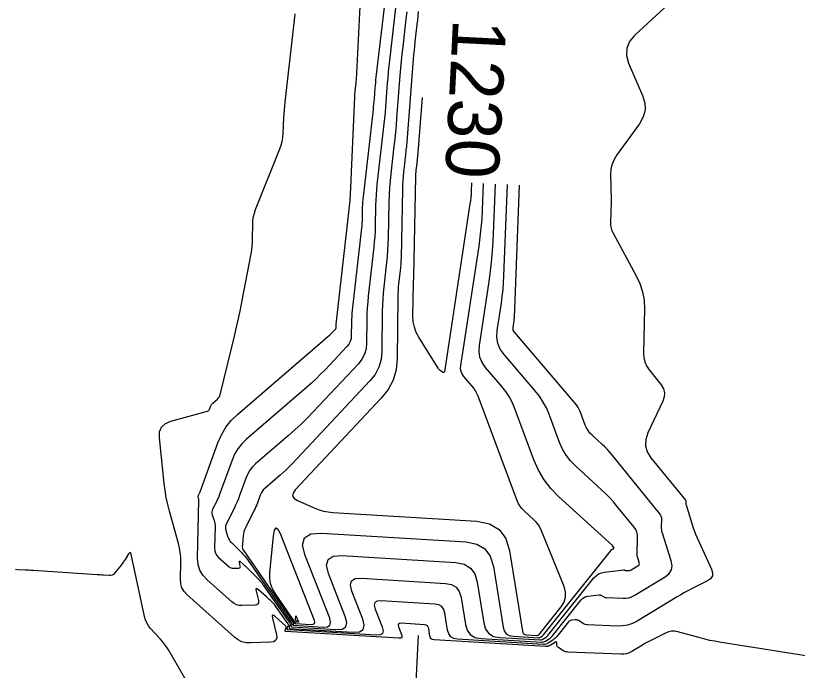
# Model space of a CAD drawing. Extents: x 658976 to 668721, y 639543 to 647196.
# Drawn here: x 663136.2 to 663224, y 642437.8 to 642511.3 of the extents above; entities that cross this region are included whole.
import ezdxf

# ---------------------------------------------------------------- set-up
doc = ezdxf.new("R2010")
doc.units = 0
for name, color, linetype in [('Ex_Contour Labels', 7, 'Continuous'), ('Ex_Major Contours', 7, 'Continuous'), ('Ex_Minor Contours', 7, 'Continuous'), ('R_Water', 7, 'Continuous')]:
    doc.layers.add(name, color=color, linetype=linetype)

msp = doc.modelspace()

# ---------------------------------------------------------------- linework, layer by layer
at = {"layer": 'Ex_Major Contours'}
for points in [[(663219.471, 642521.795), (663205.721, 642509.061), (663205.149, 642508.376), (663204.849, 642507.632), (663204.822, 642506.832), (663205.067, 642505.973), (663206.631, 642502.34), (663206.882, 642501.507), (663206.906, 642500.699), (663206.705, 642499.917), (663206.277, 642499.159), (663203.73, 642495.65), (663203.425, 642495.155), (663203.211, 642494.632), (663203.085, 642494.081), (663203.049, 642493.502), (663203.09, 642490.574), (663203.092, 642490.257), (663203.091, 642489.94), (663203.086, 642489.624), (663203.077, 642489.307), (663203.034, 642488.041), (663203.043, 642487.729), (663203.094, 642487.427), (663203.185, 642487.135), (663203.316, 642486.852), (663205.921, 642482.094), (663206.337, 642481.204), (663206.629, 642480.284), (663206.796, 642479.333), (663206.837, 642478.352), (663206.736, 642473.448), (663206.768, 642472.924), (663206.886, 642472.428), (663207.09, 642471.962), (663207.38, 642471.524), (663208.71, 642469.829), (663208.973, 642469.397), (663209.094, 642468.95), (663209.075, 642468.486), (663208.915, 642468.007), (663207.234, 642464.454), (663206.987, 642463.713), (663206.961, 642462.998), (663207.156, 642462.31), (663207.572, 642461.649), (663211.439, 642456.884), (663211.464, 642456.846), (663211.482, 642456.806), (663211.492, 642456.763), (663211.494, 642456.718), (663211.488, 642456.532), (663211.488, 642456.486), (663211.492, 642456.44), (663211.5, 642456.395), (663211.513, 642456.35), (663212.293, 642453.912), (663212.435, 642453.493), (663212.588, 642453.079), (663212.755, 642452.67), (663212.934, 642452.266), (663214.377, 642449.139), (663214.5, 642448.729), (663214.465, 642448.374), (663214.272, 642448.073), (663213.921, 642447.828), (663212.2, 642446.956), (663211.772, 642446.734), (663211.349, 642446.505), (663210.929, 642446.268), (663210.514, 642446.023), (663206.008, 642443.313), (663205.484, 642443.046), (663204.938, 642442.862), (663204.371, 642442.762), (663203.783, 642442.745), (663200.461, 642442.884), (663200.327, 642442.898), (663200.199, 642442.928), (663200.075, 642442.976), (663199.957, 642443.04), (663199.44, 642443.366), (663199.35, 642443.412), (663199.257, 642443.442), (663199.159, 642443.455), (663199.058, 642443.451), (663198.645, 642443.401), (663198.547, 642443.38), (663198.458, 642443.341), (663198.379, 642443.286), (663198.309, 642443.213), (663197.005, 642441.584), (663196.905, 642441.468), (663196.795, 642441.361), (663196.678, 642441.264), (663196.552, 642441.176), (663196.031, 642440.843), (663195.897, 642440.772), (663195.758, 642440.723), (663195.613, 642440.698), (663195.462, 642440.696), (663185.871, 642441.269), (663185.436, 642441.354), (663185.104, 642441.552), (663184.874, 642441.863), (663184.746, 642442.287), (663184.438, 642444.206), (663184.31, 642444.629), (663184.08, 642444.94), (663183.748, 642445.139), (663183.314, 642445.225), (663177.3, 642445.596), (663176.855, 642445.563), (663176.593, 642445.396), (663176.514, 642445.096), (663176.618, 642444.662), (663177.399, 642442.662), (663177.503, 642442.228), (663177.424, 642441.928), (663177.162, 642441.76), (663176.718, 642441.726), (663166.844, 642442.317), (663166.779, 642442.33), (663166.741, 642442.36), (663166.729, 642442.408), (663166.743, 642442.472), (663166.85, 642442.762), (663166.868, 642442.834), (663166.869, 642442.903), (663166.851, 642442.97), (663166.816, 642443.035), (663165.553, 642444.854), (663165.473, 642444.965), (663165.387, 642445.071), (663165.297, 642445.172), (663165.202, 642445.27), (663164.811, 642445.652), (663164.713, 642445.747), (663164.613, 642445.841), (663164.513, 642445.933), (663164.412, 642446.025), (663163.507, 642446.833), (663163.352, 642446.947), (663163.258, 642446.96), (663163.225, 642446.871), (663163.253, 642446.681), (663163.505, 642445.625), (663163.526, 642445.4), (663163.466, 642445.236), (663163.324, 642445.134), (663163.101, 642445.094), (663161.657, 642445.044), (663161.339, 642445.062), (663161.042, 642445.137), (663160.766, 642445.27), (663160.511, 642445.46), (663157.736, 642447.944), (663157.262, 642448.462), (663156.928, 642449.04), (663156.734, 642449.679), (663156.679, 642450.378), (663156.816, 642456.897), (663156.815, 642456.939), (663156.811, 642456.981), (663156.803, 642457.022), (663156.791, 642457.062), (663156.738, 642457.224), (663156.729, 642457.264), (663156.728, 642457.303), (663156.734, 642457.342), (663156.749, 642457.38), (663156.863, 642457.609), (663156.887, 642457.66), (663156.91, 642457.711), (663156.931, 642457.764), (663156.952, 642457.817), (663158.956, 642463.338), (663159.348, 642464.24), (663159.845, 642465.071), (663160.445, 642465.829), (663161.149, 642466.517), (663171.537, 642475.467), (663171.61, 642475.531), (663171.681, 642475.598), (663171.751, 642475.666), (663171.819, 642475.737), (663172.153, 642476.093), (663172.183, 642476.131), (663172.204, 642476.171), (663172.216, 642476.215), (663172.221, 642476.262), (663172.223, 642476.456), (663172.224, 642476.504), (663172.227, 642476.553), (663172.23, 642476.601), (663172.235, 642476.65), (663173.68, 642489.529), (663173.681, 642489.537), (663173.681, 642489.545), (663173.682, 642489.566), (663173.682, 642489.574), (663173.683, 642489.578), (663173.791, 642490.521), (663173.807, 642490.679), (663173.821, 642490.838), (663173.833, 642490.997), (663173.841, 642491.157), (663174.326, 642502.161), (663174.334, 642502.323), (663174.345, 642502.484), (663174.359, 642502.645), (663174.376, 642502.806), (663174.449, 642503.448), (663174.466, 642503.609), (663174.48, 642503.77), (663174.492, 642503.931), (663174.502, 642504.092), (663175.533, 642524.345)], [(663187.431, 642492.526), (663187.393, 642491.569), (663187.374, 642491.213), (663187.345, 642490.859), (663187.306, 642490.505), (663187.257, 642490.153), (663184.379, 642471.314), (663184.358, 642471.242), (663184.322, 642471.206), (663184.271, 642471.206), (663184.206, 642471.241), (663183.914, 642471.453), (663183.844, 642471.509), (663183.78, 642471.57), (663183.723, 642471.638), (663183.672, 642471.712), (663181.518, 642475.178), (663181.223, 642475.734), (663181.014, 642476.315), (663180.892, 642476.919), (663180.856, 642477.548), (663180.898, 642481.273), (663180.899, 642481.332), (663180.902, 642481.392), (663180.906, 642481.452), (663180.912, 642481.511), (663180.939, 642481.749), (663180.945, 642481.808), (663180.949, 642481.868), (663180.953, 642481.927), (663180.955, 642481.987), (663181.176, 642493.18), (663181.182, 642493.369), (663181.192, 642493.559), (663181.207, 642493.748), (663181.227, 642493.937), (663181.313, 642494.691), (663181.334, 642494.88), (663181.353, 642495.068), (663181.37, 642495.257), (663181.386, 642495.447), (663181.909, 642502.117)]]:
    msp.add_lwpolyline(points, dxfattribs=at)
msp.add_lwpolyline([(663167.851, 642443.182), (663167.849, 642443.183), (663167.849, 642443.184), (663167.851, 642443.189), (663167.85, 642443.192), (663167.704, 642443.403), (663167.683, 642443.439), (663167.669, 642443.478), (663167.663, 642443.518), (663167.663, 642443.56), (663167.69, 642443.826), (663167.698, 642443.87), (663167.709, 642443.886), (663167.725, 642443.874), (663167.744, 642443.833), (663167.988, 642443.209), (663167.992, 642443.193), (663167.989, 642443.183), (663167.98, 642443.177), (663167.964, 642443.176)], close=True, dxfattribs=at)
at = {"layer": 'Ex_Minor Contours'}
for points in [[(663177.867, 642514.46), (663176.699, 642504.369), (663176.666, 642504.068), (663176.635, 642503.766), (663176.607, 642503.465), (663176.582, 642503.163), (663176.488, 642501.955), (663176.463, 642501.653), (663176.435, 642501.351), (663176.404, 642501.05), (663176.371, 642500.748), (663175.249, 642490.955), (663175.219, 642490.661), (663175.196, 642490.367), (663175.18, 642490.072), (663175.17, 642489.777), (663175.147, 642488.594), (663175.138, 642488.299), (663175.122, 642488.004), (663175.099, 642487.71), (663175.069, 642487.416), (663174.039, 642478.229), (663174.003, 642477.875), (663173.977, 642477.52), (663173.96, 642477.165), (663173.951, 642476.809), (663173.935, 642475.384), (663173.901, 642475.04), (663173.807, 642474.72), (663173.654, 642474.424), (663173.44, 642474.152), (663170.986, 642471.538), (663170.489, 642471.022), (663169.98, 642470.521), (663169.457, 642470.033), (663168.92, 642469.558), (663162.171, 642463.743), (663161.647, 642463.232), (663161.201, 642462.667), (663160.832, 642462.05), (663160.54, 642461.379), (663159.175, 642457.619), (663159.095, 642457.408), (663159.009, 642457.199), (663158.917, 642456.992), (663158.819, 642456.788), (663158.367, 642455.876), (663158.308, 642455.723), (663158.281, 642455.568), (663158.286, 642455.41), (663158.323, 642455.25), (663158.536, 642454.606), (663158.582, 642454.444), (663158.614, 642454.28), (663158.632, 642454.114), (663158.635, 642453.945), (663158.583, 642451.491), (663158.607, 642451.195), (663158.689, 642450.925), (663158.83, 642450.681), (663159.031, 642450.462), (663160.204, 642449.411), (663160.312, 642449.331), (663160.429, 642449.274), (663160.555, 642449.243), (663160.689, 642449.235), (663161.3, 642449.256), (663161.394, 642449.273), (663161.454, 642449.316), (663161.48, 642449.386), (663161.471, 642449.481), (663161.364, 642449.928), (663161.352, 642450.008), (663161.366, 642450.045), (663161.406, 642450.04), (663161.471, 642449.992), (663161.784, 642449.713), (663161.862, 642449.642), (663161.939, 642449.571), (663162.015, 642449.499), (663162.09, 642449.427), (663163.26, 642448.283), (663163.475, 642448.063), (663163.678, 642447.834), (663163.87, 642447.596), (663164.051, 642447.348), (663167.023, 642443.066), (663167.051, 642443.014), (663167.065, 642442.961), (663167.065, 642442.905), (663167.05, 642442.848), (663166.964, 642442.614), (663166.953, 642442.563), (663166.963, 642442.525), (663166.993, 642442.501), (663167.045, 642442.49), (663174.152, 642442.064), (663174.849, 642442.118), (663175.259, 642442.381), (663175.383, 642442.852), (663175.22, 642443.531), (663173.996, 642446.667), (663173.833, 642447.346), (663173.957, 642447.817), (663174.367, 642448.078), (663175.064, 642448.131), (663184.49, 642447.549), (663185.17, 642447.414), (663185.691, 642447.103), (663186.051, 642446.615), (663186.252, 642445.951), (663186.735, 642442.944), (663186.935, 642442.28), (663187.296, 642441.793), (663187.816, 642441.483), (663188.496, 642441.349), (663195.291, 642440.943), (663195.41, 642440.945), (663195.525, 642440.965), (663195.634, 642441.003), (663195.739, 642441.059), (663196.149, 642441.321), (663196.249, 642441.39), (663196.341, 642441.467), (663196.427, 642441.55), (663196.507, 642441.642), (663199.739, 642445.683), (663199.897, 642445.847), (663200.076, 642445.972), (663200.277, 642446.059), (663200.499, 642446.106), (663201.747, 642446.259), (663201.821, 642446.262), (663201.893, 642446.252), (663201.962, 642446.23), (663202.028, 642446.196), (663202.287, 642446.033), (663202.353, 642445.997), (663202.422, 642445.97), (663202.494, 642445.953), (663202.569, 642445.945), (663204.431, 642445.867), (663204.76, 642445.877), (663205.078, 642445.933), (663205.384, 642446.036), (663205.678, 642446.186), (663209.187, 642448.296), (663209.619, 642448.642), (663209.874, 642449.054), (663209.954, 642449.532), (663209.857, 642450.076), (663208.864, 642453.177), (663208.813, 642453.361), (663208.78, 642453.546), (663208.762, 642453.734), (663208.761, 642453.924), (663208.788, 642454.689), (663208.778, 642454.875), (663208.737, 642455.05), (663208.665, 642455.215), (663208.56, 642455.369), (663203.144, 642462.043), (663202.902, 642462.33), (663202.65, 642462.607), (663202.387, 642462.875), (663202.115, 642463.134), (663200.975, 642464.175), (663200.729, 642464.427), (663200.518, 642464.702), (663200.342, 642465.001), (663200.201, 642465.323), (663199.704, 642466.659), (663199.567, 642466.984), (663199.402, 642467.295), (663199.211, 642467.589), (663198.992, 642467.867), (663192.24, 642475.736), (663192.161, 642475.85), (663192.111, 642475.971), (663192.089, 642476.101), (663192.097, 642476.239), (663192.183, 642476.807), (663192.203, 642476.95), (663192.219, 642477.093), (663192.231, 642477.236), (663192.238, 642477.379), (663192.828, 642492.253)], [(663178.948, 642512.511), (663178.226, 642506.267), (663178.154, 642505.62), (663178.088, 642504.972), (663178.028, 642504.324), (663177.974, 642503.675), (663177.771, 642501.078), (663177.717, 642500.429), (663177.658, 642499.781), (663177.592, 642499.133), (663177.521, 642498.486), (663176.816, 642492.332), (663176.756, 642491.748), (663176.71, 642491.164), (663176.678, 642490.578), (663176.659, 642489.992), (663176.613, 642487.643), (663176.594, 642487.057), (663176.563, 642486.471), (663176.517, 642485.886), (663176.459, 642485.302), (663175.842, 642479.808), (663175.776, 642479.148), (663175.727, 642478.487), (663175.695, 642477.825), (663175.679, 642477.161), (663175.65, 642474.506), (663175.586, 642473.865), (663175.411, 642473.269), (663175.125, 642472.717), (663174.726, 642472.211), (663169.653, 642466.805), (663168.981, 642466.108), (663168.291, 642465.429), (663167.584, 642464.769), (663166.859, 642464.128), (663163.192, 642460.969), (663162.849, 642460.634), (663162.557, 642460.264), (663162.315, 642459.859), (663162.124, 642459.42), (663161.398, 642457.421), (663161.258, 642457.052), (663161.108, 642456.686), (663160.947, 642456.325), (663160.776, 642455.968), (663159.891, 642454.183), (663159.824, 642454.01), (663159.794, 642453.835), (663159.799, 642453.657), (663159.841, 642453.477), (663160.081, 642452.751), (663160.151, 642452.576), (663160.24, 642452.412), (663160.348, 642452.261), (663160.475, 642452.121), (663161.553, 642451.068), (663161.773, 642450.843), (663161.981, 642450.608), (663162.178, 642450.364), (663162.363, 642450.11), (663167.23, 642443.098), (663167.251, 642443.059), (663167.262, 642443.018), (663167.261, 642442.976), (663167.251, 642442.933), (663167.185, 642442.757), (663167.177, 642442.718), (663167.184, 642442.689), (663167.208, 642442.671), (663167.246, 642442.663), (663172.194, 642442.367), (663172.891, 642442.421), (663173.301, 642442.683), (663173.425, 642443.155), (663173.262, 642443.834), (663171.374, 642448.671), (663171.152, 642449.597), (663171.321, 642450.237), (663171.879, 642450.593), (663172.828, 642450.665), (663185.666, 642449.873), (663186.592, 642449.689), (663187.301, 642449.265), (663187.792, 642448.601), (663188.065, 642447.697), (663188.804, 642443.097), (663189.01, 642442.416), (663189.38, 642441.915), (663189.915, 642441.597), (663190.613, 642441.459), (663195.121, 642441.19), (663195.208, 642441.191), (663195.291, 642441.206), (663195.371, 642441.234), (663195.448, 642441.275), (663195.747, 642441.466), (663195.82, 642441.516), (663195.887, 642441.572), (663195.95, 642441.633), (663196.008, 642441.7), (663201.169, 642448.152), (663201.414, 642448.408), (663201.694, 642448.603), (663202.006, 642448.738), (663202.353, 642448.812), (663204.5, 642449.074), (663204.516, 642449.074), (663204.531, 642449.072), (663204.546, 642449.068), (663204.561, 642449.06), (663204.616, 642449.025), (663204.631, 642449.017), (663204.646, 642449.012), (663204.661, 642449.008), (663204.677, 642449.006), (663205.079, 642448.989), (663205.15, 642448.991), (663205.218, 642449.004), (663205.284, 642449.026), (663205.348, 642449.058), (663206.105, 642449.513), (663206.198, 642449.588), (663206.253, 642449.677), (663206.27, 642449.78), (663206.249, 642449.897), (663206.09, 642450.396), (663206.055, 642450.521), (663206.032, 642450.648), (663206.02, 642450.776), (663206.019, 642450.906), (663206.081, 642452.66), (663206.065, 642452.986), (663205.993, 642453.294), (663205.865, 642453.583), (663205.681, 642453.853), (663203.756, 642456.226), (663203.356, 642456.7), (663202.94, 642457.159), (663202.506, 642457.601), (663202.056, 642458.028), (663199.092, 642460.736), (663198.529, 642461.313), (663198.046, 642461.944), (663197.642, 642462.628), (663197.318, 642463.366), (663196.181, 642466.425), (663195.866, 642467.172), (663195.489, 642467.882), (663195.05, 642468.556), (663194.55, 642469.193), (663191.084, 642473.232), (663190.658, 642473.842), (663190.386, 642474.497), (663190.27, 642475.196), (663190.31, 642475.939), (663190.777, 642479.002), (663190.884, 642479.768), (663190.968, 642480.537), (663191.031, 642481.308), (663191.073, 642482.081), (663191.479, 642492.321)], [(663226.606, 642439.153), (663215.287, 642440.944), (663214.735, 642441.039), (663214.186, 642441.149), (663213.641, 642441.275), (663213.099, 642441.415), (663210.576, 642442.107), (663210.22, 642442.172), (663209.87, 642442.17), (663209.526, 642442.102), (663209.19, 642441.966), (663207.798, 642441.261), (663207.496, 642441.105), (663207.197, 642440.943), (663206.901, 642440.776), (663206.608, 642440.603), (663205.442, 642439.902), (663205.145, 642439.75), (663204.835, 642439.646), (663204.513, 642439.589), (663204.18, 642439.58), (663198.231, 642439.827), (663198.098, 642439.841), (663197.971, 642439.872), (663197.848, 642439.919), (663197.731, 642439.983), (663197.176, 642440.332), (663197.116, 642440.379), (663197.071, 642440.434), (663197.041, 642440.499), (663197.025, 642440.573), (663196.99, 642440.886), (663196.974, 642440.95), (663196.944, 642440.983), (663196.899, 642440.986), (663196.84, 642440.958), (663196.248, 642440.58), (663196.124, 642440.514), (663195.995, 642440.469), (663195.86, 642440.445), (663195.72, 642440.443), (663183.245, 642441.189), (663183.057, 642441.226), (663182.913, 642441.312), (663182.814, 642441.446), (663182.758, 642441.63), (663182.625, 642442.46), (663182.569, 642442.644), (663182.47, 642442.778), (663182.326, 642442.864), (663182.138, 642442.901), (663179.535, 642443.062), (663179.343, 642443.047), (663179.23, 642442.975), (663179.195, 642442.845), (663179.24, 642442.658), (663179.578, 642441.792), (663179.623, 642441.604), (663179.589, 642441.474), (663179.476, 642441.402), (663179.284, 642441.387), (663166.597, 642442.147), (663166.539, 642442.159), (663166.504, 642442.186), (663166.493, 642442.229), (663166.506, 642442.287), (663166.603, 642442.551), (663166.618, 642442.614), (663166.614, 642442.673), (663166.59, 642442.727), (663166.547, 642442.776), (663165.383, 642443.816), (663165.206, 642443.947), (663165.098, 642443.962), (663165.06, 642443.86), (663165.092, 642443.643), (663165.54, 642441.769), (663165.573, 642441.414), (663165.478, 642441.156), (663165.254, 642440.995), (663164.903, 642440.932), (663162.626, 642440.853), (663162.124, 642440.881), (663161.655, 642441), (663161.22, 642441.209), (663160.817, 642441.509), (663155.484, 642446.285), (663155.154, 642446.645), (663154.921, 642447.048), (663154.786, 642447.492), (663154.748, 642447.98), (663154.791, 642450.013), (663154.783, 642450.519), (663154.738, 642451.021), (663154.656, 642451.517), (663154.537, 642452.009), (663153.517, 642455.635), (663153.318, 642456.406), (663153.152, 642457.183), (663153.02, 642457.967), (663152.921, 642458.757), (663152.392, 642463.886), (663152.415, 642464.556), (663152.636, 642465.091), (663153.055, 642465.49), (663153.671, 642465.754), (663157.779, 642466.879), (663157.864, 642466.912), (663157.935, 642466.962), (663157.99, 642467.028), (663158.03, 642467.111), (663158.162, 642467.473), (663158.2, 642467.56), (663158.248, 642467.64), (663158.306, 642467.713), (663158.374, 642467.78), (663158.901, 642468.234), (663159.004, 642468.337), (663159.088, 642468.452), (663159.152, 642468.578), (663159.197, 642468.716), (663160.818, 642475.299), (663161.057, 642476.3), (663161.282, 642477.304), (663161.494, 642478.31), (663161.691, 642479.32), (663162.682, 642484.563), (663162.75, 642484.977), (663162.801, 642485.392), (663162.832, 642485.809), (663162.846, 642486.227), (663162.863, 642487.906), (663162.887, 642488.322), (663162.948, 642488.731), (663163.047, 642489.131), (663163.185, 642489.525), (663165.923, 642496.341), (663166.069, 642496.755), (663166.179, 642497.177), (663166.253, 642497.607), (663166.291, 642498.045), (663166.369, 642499.812), (663166.392, 642500.253), (663166.423, 642500.694), (663166.461, 642501.135), (663166.507, 642501.574), (663167.589, 642511.133), (663167.628, 642511.5)], [(663180.16, 642511.724), (663180.072, 642510.932), (663179.706, 642507.764), (663179.618, 642506.972), (663179.537, 642506.179), (663179.464, 642505.385), (663179.398, 642504.591), (663179.021, 642499.776), (663178.956, 642498.993), (663178.884, 642498.211), (663178.805, 642497.429), (663178.719, 642496.648), (663178.362, 642493.525), (663178.281, 642492.744), (663178.22, 642491.961), (663178.176, 642491.177), (663178.152, 642490.392), (663178.071, 642486.313), (663178.049, 642485.625), (663178.012, 642484.937), (663177.959, 642484.251), (663177.89, 642483.566), (663177.583, 642480.826), (663177.515, 642480.141), (663177.464, 642479.454), (663177.43, 642478.767), (663177.414, 642478.078), (663177.364, 642473.629), (663177.271, 642472.69), (663177.015, 642471.818), (663176.596, 642471.011), (663176.013, 642470.27), (663167.276, 642460.961), (663166.958, 642460.631), (663166.631, 642460.309), (663166.296, 642459.996), (663165.952, 642459.692), (663164.214, 642458.195), (663164.052, 642458.036), (663163.913, 642457.861), (663163.798, 642457.669), (663163.708, 642457.461), (663163.393, 642456.594), (663163.311, 642456.379), (663163.224, 642456.166), (663163.13, 642455.956), (663163.031, 642455.748), (663162.054, 642453.778), (663161.959, 642453.562), (663161.884, 642453.34), (663161.83, 642453.112), (663161.796, 642452.879), (663161.702, 642451.932), (663161.699, 642451.701), (663161.735, 642451.48), (663161.811, 642451.269), (663161.926, 642451.069), (663167.437, 642443.129), (663167.451, 642443.103), (663167.458, 642443.075), (663167.458, 642443.047), (663167.451, 642443.018), (663167.407, 642442.899), (663167.401, 642442.873), (663167.406, 642442.854), (663167.422, 642442.842), (663167.448, 642442.836), (663170.784, 642442.636), (663171.254, 642442.673), (663171.531, 642442.85), (663171.614, 642443.168), (663171.504, 642443.626), (663168.752, 642450.676), (663168.471, 642451.847), (663168.684, 642452.658), (663169.392, 642453.109), (663170.592, 642453.2), (663186.842, 642452.197), (663188.014, 642451.964), (663188.911, 642451.427), (663189.533, 642450.587), (663189.879, 642449.443), (663190.971, 642442.638), (663191.101, 642442.209), (663191.334, 642441.894), (663191.671, 642441.693), (663192.111, 642441.607), (663194.95, 642441.437), (663195.005, 642441.438), (663195.058, 642441.447), (663195.108, 642441.464), (663195.156, 642441.49), (663195.345, 642441.611), (663195.39, 642441.642), (663195.433, 642441.678), (663195.473, 642441.716), (663195.509, 642441.758), (663203.191, 642451.362), (663203.206, 642451.378), (663203.224, 642451.39), (663203.244, 642451.398), (663203.265, 642451.403), (663203.36, 642451.415), (663203.379, 642451.419), (663203.392, 642451.429), (663203.401, 642451.444), (663203.404, 642451.463), (663203.407, 642451.549), (663203.406, 642451.57), (663203.401, 642451.589), (663203.393, 642451.608), (663203.381, 642451.625), (663203.31, 642451.714), (663203.293, 642451.734), (663203.275, 642451.753), (663203.257, 642451.772), (663203.238, 642451.79), (663197.208, 642457.298), (663196.328, 642458.2), (663195.573, 642459.186), (663194.942, 642460.256), (663194.436, 642461.409), (663192.26, 642467.262), (663191.988, 642467.907), (663191.662, 642468.52), (663191.283, 642469.102), (663190.851, 642469.652), (663189.016, 642471.792), (663188.628, 642472.347), (663188.381, 642472.942), (663188.275, 642473.578), (663188.311, 642474.254), (663189.371, 642481.196), (663189.564, 642482.587), (663189.718, 642483.982), (663189.832, 642485.38), (663189.907, 642486.783), (663190.13, 642492.39)], [(663181.456, 642511.772), (663181.411, 642511.284), (663181.361, 642510.796), (663181.307, 642510.309), (663181.082, 642508.361), (663181.028, 642507.874), (663180.978, 642507.386), (663180.933, 642506.898), (663180.893, 642506.41), (663180.203, 642497.611), (663180.163, 642497.125), (663180.119, 642496.64), (663180.07, 642496.154), (663180.016, 642495.669), (663179.794, 642493.731), (663179.744, 642493.246), (663179.706, 642492.76), (663179.679, 642492.273), (663179.664, 642491.786), (663179.513, 642484.15), (663179.501, 642483.776), (663179.481, 642483.403), (663179.452, 642483.03), (663179.414, 642482.657), (663179.247, 642481.169), (663179.21, 642480.796), (663179.183, 642480.423), (663179.164, 642480.05), (663179.156, 642479.676), (663179.078, 642472.751), (663178.956, 642471.516), (663178.619, 642470.367), (663178.067, 642469.304), (663177.299, 642468.329), (663167.644, 642458.042), (663167.388, 642457.678), (663167.344, 642457.357), (663167.511, 642457.081), (663167.891, 642456.848), (663169.833, 642456.005), (663170.324, 642455.816), (663170.826, 642455.672), (663171.338, 642455.573), (663171.861, 642455.518), (663188.018, 642454.521), (663189.436, 642454.239), (663190.522, 642453.59), (663191.274, 642452.573), (663191.692, 642451.188), (663193.139, 642442.179), (663193.192, 642442.002), (663193.288, 642441.872), (663193.427, 642441.79), (663193.609, 642441.754), (663194.78, 642441.684), (663194.802, 642441.684), (663194.824, 642441.688), (663194.845, 642441.695), (663194.865, 642441.706), (663194.943, 642441.756), (663194.961, 642441.769), (663194.979, 642441.783), (663194.995, 642441.799), (663195.01, 642441.816), (663197.481, 642444.905), (663197.814, 642445.438), (663197.981, 642445.995), (663197.981, 642446.577), (663197.815, 642447.183), (663195.287, 642453.449), (663195.128, 642453.789), (663194.934, 642454.105), (663194.706, 642454.397), (663194.443, 642454.665), (663193.322, 642455.688), (663193.061, 642455.956), (663192.836, 642456.25), (663192.649, 642456.568), (663192.498, 642456.911), (663188.167, 642468.562), (663188.033, 642468.879), (663187.873, 642469.18), (663187.686, 642469.466), (663187.474, 642469.737), (663186.572, 642470.789), (663186.381, 642471.061), (663186.26, 642471.354), (663186.208, 642471.667), (663186.225, 642471.999), (663188.274, 642485.41), (663188.413, 642486.414), (663188.524, 642487.421), (663188.607, 642488.431), (663188.661, 642489.443), (663188.78, 642492.458)], [(663155.657, 642436.19), (663153.392, 642440.074), (663153.186, 642440.407), (663152.963, 642440.727), (663152.723, 642441.036), (663152.467, 642441.332), (663151.407, 642442.491), (663151.165, 642442.792), (663150.969, 642443.117), (663150.818, 642443.466), (663150.712, 642443.838), (663149.212, 642450.813), (663149.164, 642450.954), (663149.102, 642451.01), (663149.024, 642450.979), (663148.931, 642450.862), (663148.528, 642450.222), (663148.426, 642450.064), (663148.318, 642449.909), (663148.207, 642449.757), (663148.091, 642449.608), (663147.342, 642448.675), (663147.226, 642448.558), (663147.093, 642448.477), (663146.945, 642448.434), (663146.78, 642448.427), (663146.088, 642448.471), (663145.915, 642448.482), (663145.742, 642448.494), (663145.57, 642448.505), (663145.397, 642448.516), (663138.203, 642448.995), (663137.985, 642449.009), (663137.767, 642449.021), (663137.548, 642449.033), (663137.33, 642449.043), (663136.456, 642449.081), (663136.238, 642449.096)]]:
    msp.add_lwpolyline(points, dxfattribs=at)
msp.add_lwpolyline([(663167.636, 642443.012), (663167.628, 642443.018), (663167.625, 642443.028), (663167.628, 642443.042), (663167.651, 642443.103), (663167.655, 642443.118), (663167.655, 642443.133), (663167.651, 642443.147), (663167.644, 642443.161), (663165.407, 642446.383), (663165.086, 642446.939), (663164.876, 642447.524), (663164.775, 642448.137), (663164.785, 642448.779), (663165.188, 642452.844), (663165.307, 642453.524), (663165.485, 642453.769), (663165.723, 642453.581), (663166.021, 642452.959), (663169.746, 642443.417), (663169.803, 642443.181), (663169.76, 642443.016), (663169.617, 642442.925), (663169.374, 642442.906), (663167.649, 642443.009)], close=True, dxfattribs=at)
at = {"layer": 'R_Water'}
msp.add_line((663181.458, 642441.703), (663176.928, 642354.847), dxfattribs=at)

# ---------------------------------------------------------------- texts
at = {"layer": 'Ex_Contour Labels'}
msp.add_text('1230', height=6, rotation=267.10538, dxfattribs=at).set_placement((663185.361, 642510.988))

doc.saveas('drawing.dxf')
